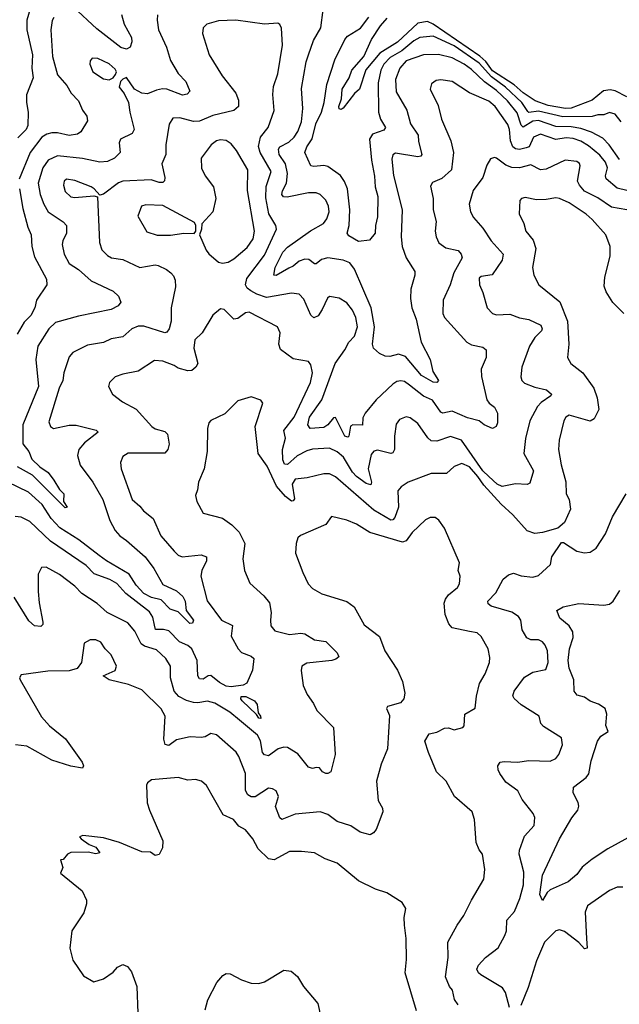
# Model space of a CAD drawing. Extents: x 1443846 to 1577407, y 839182 to 927291.
# Tile 417 of 535: x 1517708 to 1520836, y 903192 to 908328. Entities that reach past the tile are written whole.
import ezdxf

# ---------------------------------------------------------------- set-up
doc = ezdxf.new("R2010")
doc.units = 0

msp = doc.modelspace()

# ---------------------------------------------------------------- linework, layer by layer
at = {"layer": '0CON20XD'}
for points in [[(1517761.6, 908385), (1517744.7, 908325), (1517744.8, 908274.8), (1517774.6, 908145), (1517770.8, 908075), (1517778.2, 908025), (1517743.1, 907935), (1517742.9, 907895), (1517751.9, 907845), (1517750, 907775), (1517741.4, 907755), (1517698.1, 907711.9)], [(1518238.7, 908355), (1518253.5, 908305), (1518291.1, 908235), (1518292.6, 908212.6), (1518283.5, 908185), (1518265, 908173.7), (1518235, 908183.5), (1518110.3, 908280.3), (1517986.2, 908395)], [(1518427.1, 908352.9), (1518424.6, 908325), (1518431.5, 908275), (1518474.2, 908185), (1518494.2, 908114.2), (1518535, 908047.1), (1518574.6, 908005), (1518595.6, 907955), (1518581.5, 907938.5), (1518556.6, 907933.4), (1518475, 907965.2), (1518453.1, 907966.9), (1518420.8, 907959.3), (1518375, 907941.1), (1518344.5, 907944.5), (1518306.2, 907965), (1518265.6, 908025.6), (1518245, 908017.5), (1518232.9, 908005), (1518225.9, 907975.9), (1518252.5, 907942.5), (1518275.7, 907895.7), (1518281.9, 907845), (1518304.4, 907755), (1518295, 907734.3), (1518234.4, 907705), (1518226.4, 907685), (1518232.2, 907635), (1518201.4, 907605), (1518165, 907587.9), (1518126, 907584), (1518035, 907603.8), (1517905, 907617.2), (1517855.5, 907595), (1517828.3, 907555), (1517803.4, 907475), (1517815.2, 907415), (1517833.2, 907365), (1517856.4, 907325), (1517935, 907273.5), (1517951.8, 907255), (1517952.3, 907215), (1517932.3, 907175), (1517929.5, 907155), (1517939.4, 907105), (1517966.1, 907056.1), (1518015, 907023.8), (1518080, 906965), (1518195, 906911.5), (1518223.1, 906885), (1518235.6, 906855), (1518222, 906835), (1518185, 906816.5), (1518015, 906780.9), (1517895, 906747.9), (1517860.3, 906715), (1517802.9, 906625), (1517791.7, 906555), (1517805.9, 906415), (1517723.3, 906215), (1517724.6, 906115), (1517754.4, 906075), (1517770.8, 906035), (1517812.5, 905995), (1517855.8, 905965.8), (1517885.5, 905925), (1517915, 905876.9), (1517938.5, 905855), (1517935.6, 905815), (1517955.8, 905784.2), (1517945, 905780.8), (1517775, 905952), (1517695.9, 905995.9)], [(1517885, 908338.6), (1517876.6, 908323.4), (1517869.4, 908275), (1517878.6, 908135), (1517905, 908040.5), (1517953.5, 907985), (1517976.4, 907945), (1518014.3, 907905), (1518035.6, 907855), (1518058.1, 907825), (1518060.7, 907799.3), (1518027.1, 907742.9), (1518009.5, 907730.5), (1517965, 907723.8), (1517905, 907737.4), (1517875, 907737.5), (1517848.7, 907731.3), (1517823.6, 907715), (1517763, 907635), (1517704.8, 907495)], [(1520837.9, 907597.9), (1520783.3, 907675), (1520750.3, 907710.3), (1520691.1, 907741.1), (1520635, 907759.5), (1520585, 907768.1), (1520505, 907770), (1520415, 907801.7), (1520385, 907798), (1520335, 907767.1), (1520325, 907778.2), (1520302.6, 907842.6), (1520252.1, 907905), (1520195, 907958.3), (1520132.9, 908002.9), (1520065, 908067.7), (1520026.8, 908095), (1519965, 908128), (1519893.1, 908146.9), (1519815, 908144.7), (1519725, 908112.5), (1519690.3, 908075), (1519669.1, 908015), (1519672.2, 907952.2), (1519728.2, 907855), (1519746.8, 907785), (1519786.2, 907725), (1519788, 907692), (1519805.3, 907625), (1519800.8, 907615), (1519785, 907612.9), (1519668.2, 907631.8), (1519655, 907622), (1519649.1, 907600.9), (1519657.8, 907515), (1519703.8, 907335), (1519697.3, 907195), (1519704.1, 907144.1), (1519724.7, 907084.7), (1519768.9, 907015), (1519770, 906995), (1519747.7, 906922.3), (1519746.1, 906873.9), (1519754.2, 906824.2), (1519775.9, 906765), (1519803.1, 906645), (1519849.4, 906555), (1519863.1, 906493.1), (1519892.9, 906445), (1519884.5, 906435.5), (1519865, 906436.1), (1519805, 906471), (1519720.4, 906570.4), (1519685, 906583.1), (1519639.1, 906570.9), (1519615, 906572.1), (1519585, 906586.1), (1519554.3, 906615), (1519549, 906635), (1519558.8, 906725), (1519541.9, 906825), (1519455, 907025.6), (1519429.8, 907059.8), (1519395, 907074.1), (1519315, 907084.7), (1519283.1, 907076.9), (1519255, 907054.4), (1519245, 907054.4), (1519217, 907077), (1519195, 907079.2), (1519165, 907068.5), (1519135, 907042.5), (1519111.2, 907031.2), (1519045, 906993.1), (1519033.1, 906995), (1519039.8, 907035), (1519080, 907115), (1519105, 907140.6), (1519225, 907227.1), (1519292.1, 907265), (1519310.6, 907289.4), (1519322.7, 907325), (1519319.6, 907355), (1519305.8, 907385.8), (1519275.7, 907415), (1519255, 907424.5), (1519215, 907425.4), (1519102.8, 907402.8), (1519084.1, 907404.1), (1519075.4, 907415.4), (1519078.7, 907435), (1519098.9, 907475), (1519105.6, 907525), (1519094.8, 907575), (1519062, 907625), (1519057.5, 907652.5), (1519065.8, 907664.2), (1519111.1, 907688.9), (1519139.3, 907715), (1519158.9, 907745), (1519178.1, 907795), (1519185.3, 907865), (1519178.2, 907968.2), (1519202.1, 908107.9), (1519215, 908144), (1519240.4, 908219.6), (1519278.8, 908285), (1519291.5, 908378.5)], [(1520845.3, 907795.3), (1520815, 907834.5), (1520785, 907843.8), (1520755, 907832.2), (1520725, 907832.2), (1520695, 907823), (1520541.6, 907821.6), (1520415, 907850.2), (1520365, 907843.9), (1520358.2, 907848.2), (1520328.3, 907895), (1520242.7, 907975), (1520169.1, 908029.1), (1520105, 908100.8), (1519975, 908190.8), (1519865, 908242.4), (1519795, 908234.8), (1519765, 908217.7), (1519701, 908165), (1519640, 908130), (1519607.3, 908095), (1519591.2, 908065), (1519578.4, 907998.4), (1519580, 907845), (1519589.5, 907809.5), (1519615.5, 907765), (1519607.9, 907752.1), (1519548.6, 907731.4), (1519532.3, 907705), (1519542.7, 907595), (1519558.3, 907511.7), (1519561.8, 907455), (1519576.9, 907405), (1519575, 907300), (1519563.8, 907255), (1519563.1, 907215), (1519532.7, 907177.3), (1519475, 907170.3), (1519425, 907200), (1519415.6, 907215), (1519426.8, 907255), (1519430.3, 907335), (1519418.2, 907445), (1519403.2, 907483.2), (1519380.9, 907515), (1519315, 907561.2), (1519295, 907567.1), (1519242.1, 907562.1), (1519226, 907566), (1519196, 907635), (1519205.9, 907665), (1519233.5, 907706.5), (1519253, 907785), (1519282, 907845), (1519297.1, 907895), (1519310.8, 907989.2), (1519352, 908118), (1519403.8, 908225), (1519417.6, 908242.4), (1519486.3, 908283.7), (1519529.6, 908340.4)], [(1520875.9, 907925), (1520815, 907956.8), (1520788, 907962), (1520753.6, 907956.4), (1520695, 907907.9), (1520585, 907866), (1520555, 907864.2), (1520465, 907879.6), (1520397.3, 907905), (1520335, 907947), (1520288.6, 907988.6), (1520175, 908061.6), (1520139.9, 908109.9), (1520108.2, 908138.2), (1519865, 908304.2), (1519835, 908317.9), (1519785, 908310), (1519679.4, 908210.6), (1519586.3, 908153.7), (1519513.9, 908066.1), (1519481.4, 907965), (1519455, 907942), (1519395, 907865.7), (1519385, 907858.6), (1519375, 907862), (1519372.5, 907875), (1519385.9, 907914.1), (1519389.7, 907965), (1519426.1, 908023.9), (1519440.5, 908065), (1519502.9, 908135), (1519543.3, 908225), (1519589.7, 908295), (1519624.9, 908335.1)], [(1520875, 907437), (1520825, 907449.7), (1520768.2, 907498.2), (1520764, 907514), (1520775.2, 907555), (1520764.4, 907585), (1520735, 907621), (1520675, 907669.8), (1520635, 907693.2), (1520595, 907707.5), (1520559, 907711), (1520505, 907703.3), (1520425, 907730.5), (1520388.5, 907715), (1520365.5, 907665), (1520350.8, 907659.3), (1520315, 907650.7), (1520295, 907654.8), (1520281.2, 907665), (1520268.1, 907695), (1520263.3, 907755), (1520255, 907781.5), (1520188.2, 907875), (1520155, 907903.3), (1520055, 907946.9), (1519965, 908005.4), (1519905, 908014.4), (1519880.3, 908009.7), (1519856, 907994), (1519850, 907965), (1519890.9, 907880.9), (1519908.1, 907808.1), (1519956.5, 907695), (1519971.1, 907635), (1519961.2, 907545), (1519910.8, 907499.2), (1519860.9, 907479.1), (1519850.9, 907459.1), (1519865.4, 907395), (1519864.6, 907335), (1519881.1, 907275), (1519876.2, 907225), (1519880, 907195), (1519895, 907163.1), (1519931.9, 907138.1), (1519995, 907123.3), (1520011.4, 907105), (1520015.7, 907085), (1519972.5, 907007.5), (1519954.5, 906945), (1519918.1, 906865), (1519915.6, 906795), (1519925, 906774.2), (1520040.8, 906645), (1520065, 906632.5), (1520125, 906619.4), (1520142.5, 906605), (1520141.9, 906565), (1520115.9, 906505), (1520117, 906467), (1520145.6, 906345.6), (1520157.3, 906327.3), (1520185, 906305.8), (1520201.4, 906275), (1520201.5, 906225), (1520194.2, 906205), (1520175, 906194.4), (1520130.8, 906215), (1520104.7, 906234.7), (1520045, 906250.3), (1519965, 906285.5), (1519915, 906275.4), (1519905, 906279.6), (1519862.4, 906342.4), (1519815, 906363.1), (1519741.7, 906421.7), (1519715, 906440.4), (1519696.3, 906443.7), (1519675, 906440), (1519655, 906426.4), (1519566.9, 906345), (1519510.4, 906275), (1519498.3, 906251.7), (1519496.7, 906213.3), (1519446.1, 906213.9), (1519433.3, 906206.7), (1519425.3, 906155), (1519419.2, 906150.8), (1519404.7, 906155), (1519355, 906252.2), (1519345, 906250.9), (1519315, 906214.6), (1519295, 906200.9), (1519222.5, 906195), (1519211.2, 906215), (1519220.3, 906255), (1519284.4, 906345.6), (1519352.9, 906535), (1519403.8, 906605), (1519424.8, 906645.2), (1519455, 906677.1), (1519470.3, 906725), (1519462, 906775), (1519445, 906812.9), (1519415, 906850.8), (1519375, 906874.4), (1519325, 906884.2), (1519314.4, 906875), (1519285.9, 906815.9), (1519265, 906783.1), (1519243.1, 906773.1), (1519226.3, 906786.3), (1519190.4, 906870.4), (1519165.3, 906895.3), (1519125, 906900.4), (1518995, 906878.1), (1518945.4, 906895.4), (1518913.9, 906913.9), (1518895, 906927.3), (1518885.9, 906945), (1518892.1, 906977.9), (1518985, 907099.2), (1519048, 907235), (1519043.8, 907255), (1519006.9, 907315), (1518991.9, 907398.1), (1518993, 907457), (1519020.5, 907535), (1518961.6, 907635), (1518953.3, 907666.7), (1518964.6, 907715), (1519004.1, 907765.9), (1519036, 907854), (1519027.8, 907937.8), (1519031.2, 907978.8), (1519055.4, 908045), (1519079.1, 908195), (1519074, 908284), (1519065, 908303.3), (1519055, 908308.8), (1518985, 908304.4), (1518834.6, 908325.4), (1518745, 908322.5), (1518683.8, 908305), (1518664.2, 908285), (1518661.9, 908255), (1518695.6, 908145), (1518764.4, 908035), (1518835.5, 907945), (1518848.5, 907908.5), (1518849.1, 907875), (1518825, 907853.6), (1518715, 907828.4), (1518645, 907798.2), (1518615, 907796.8), (1518543.6, 907816.4), (1518506.5, 907813.5), (1518488, 907782), (1518469.7, 907675), (1518470, 907625), (1518450, 907575), (1518465.5, 907504.5), (1518463.1, 907486.9), (1518455, 907479.2), (1518435, 907478.5), (1518393.1, 907493.1), (1518245, 907485.3), (1518223.5, 907476.5), (1518145, 907418), (1518125, 907412.5), (1518096.7, 907445), (1518080, 907455), (1517995, 907489.1), (1517951.2, 907495), (1517940, 907485), (1517935.7, 907465), (1517945, 907432), (1517975, 907403.3), (1517995, 907400), (1518095, 907408.8), (1518113.3, 907403.3), (1518123.9, 907165), (1518136.7, 907126.7), (1518165, 907096.9), (1518186.3, 907086.3), (1518245, 907077.1), (1518335, 907035.5), (1518415, 907048.2), (1518430, 907045), (1518473.3, 907025), (1518496.5, 907006.5), (1518510.9, 906990.9), (1518519.4, 906969.4), (1518520, 906935), (1518498.5, 906825), (1518497.5, 906755), (1518487.3, 906715), (1518475, 906697.8), (1518465, 906694.6), (1518355, 906728.9), (1518325, 906729.2), (1518292.9, 906715), (1518246.2, 906673.8), (1518185, 906662.9), (1518145, 906644.6), (1518060.7, 906629.3), (1517985, 906590.8), (1517965, 906568.8), (1517937.9, 906485), (1517932.9, 906445), (1517912.7, 906405), (1517859.4, 906229.4), (1517868, 906205), (1517884.5, 906194.5), (1517965, 906212.8), (1518002.7, 906212.7), (1518106.2, 906186.2), (1518116.8, 906176.8), (1518045, 906119.6), (1518015.5, 906085), (1518008.5, 906055), (1518023.1, 906003.1), (1518090, 905915), (1518140.9, 905825), (1518177.1, 905715), (1518205, 905663.5), (1518230, 905635), (1518265, 905611.5), (1518361.8, 905525), (1518407.1, 905465), (1518455, 905380.6), (1518525, 905347.9), (1518559.1, 905319.1), (1518570.8, 905295), (1518575.4, 905245), (1518613.8, 905195), (1518609.9, 905180.1), (1518595, 905177.4), (1518535, 905238.9), (1518493.2, 905253.2), (1518445, 905301.8), (1518395, 905312.8), (1518355, 905334.2), (1518315, 905378.6), (1518279.6, 905435), (1518160, 905505), (1518123.1, 905533.1), (1518015.8, 905615), (1517916.6, 905676.6), (1517871.5, 905725), (1517825, 905798.1), (1517753.1, 905863.1), (1517645, 905915.4)], [(1518175, 908013.5), (1518195.3, 908024.7), (1518207.6, 908042.4), (1518211.9, 908055), (1518205, 908070), (1518175, 908097.1), (1518115, 908126), (1518085, 908126.7), (1518076.1, 908113.9), (1518074.1, 908095.9), (1518090, 908055), (1518145, 908019.4), (1518175, 908013.5)], [(1518765, 907057.5), (1518795, 907063.3), (1518825, 907080.6), (1518895, 907139.1), (1518926, 907185), (1518933.4, 907225), (1518897, 907437), (1518898.5, 907545), (1518838.9, 907645), (1518810.6, 907680.6), (1518785, 907697.5), (1518755, 907700.5), (1518734, 907695), (1518705.8, 907675), (1518654.4, 907605), (1518656.1, 907553.9), (1518675, 907513.8), (1518719.2, 907455), (1518730.6, 907395), (1518715.5, 907325), (1518657.5, 907262.5), (1518656.7, 907235), (1518646.2, 907205), (1518680, 907125), (1518695, 907106.9), (1518745, 907062.9), (1518765, 907057.5)], [(1520875, 907335.3), (1520795, 907349.2), (1520725, 907399.3), (1520655, 907433.3), (1520628.5, 907465), (1520618.9, 907485), (1520631.9, 907565), (1520628, 907578), (1520615, 907588.1), (1520554.7, 907595.3), (1520455, 907548.1), (1520425, 907544.3), (1520375, 907570.4), (1520315.3, 907554.7), (1520276.3, 907556.3), (1520245, 907569.6), (1520195, 907605.6), (1520185, 907608.6), (1520165, 907602.5), (1520145, 907568.8), (1520123.5, 907505), (1520073.6, 907436.4), (1520052.9, 907365), (1520060, 907325), (1520075, 907296), (1520125, 907240), (1520167.3, 907175), (1520230.9, 907105), (1520225.9, 907074.1), (1520173, 906997), (1520115, 906988.1), (1520105, 906980), (1520106.7, 906945), (1520124.6, 906904.6)], [(1517705.8, 907445), (1517723.5, 907343.5), (1517750.3, 907245), (1517767.3, 907205), (1517770.4, 907145), (1517785, 907090), (1517847.8, 906975), (1517848.9, 906945), (1517796, 906865), (1517787.1, 906825), (1517765.7, 906785), (1517730.9, 906749.1), (1517695, 906686.7)], [(1518495, 907203.5), (1518564.3, 907214.3), (1518617.7, 907212.3), (1518627.5, 907225), (1518627.5, 907255), (1518619.5, 907269.5), (1518455, 907359.2), (1518365, 907361.4), (1518344, 907355), (1518323.6, 907303.6), (1518370.5, 907220.5), (1518425, 907204.4), (1518495, 907203.5)], [(1520859.4, 906795), (1520802.3, 906852.3), (1520768.2, 906908.2), (1520757.4, 906937.4), (1520761.7, 906985), (1520788.9, 907095), (1520789.2, 907145), (1520765.5, 907205), (1520695, 907284.6), (1520662.9, 907312.9), (1520575, 907372), (1520525, 907395.3), (1520505, 907398.2), (1520455, 907389.2), (1520405, 907388.7), (1520345, 907400.6), (1520325.6, 907394.4), (1520317.5, 907385), (1520313.1, 907315), (1520337.8, 907265), (1520348.1, 907225), (1520387.3, 907177.3), (1520400.7, 907135), (1520383.6, 907035), (1520390.5, 906995), (1520417.1, 906945), (1520526.7, 906856.7), (1520565.9, 906755.9), (1520572.7, 906635), (1520565.5, 906565.5), (1520583.3, 906535), (1520646.1, 906485), (1520702.7, 906405), (1520721.5, 906355), (1520729.6, 906295), (1520705, 906246.5), (1520685, 906232.7), (1520575.6, 906264.4), (1520557.5, 906255), (1520546.9, 906235), (1520521.8, 906135), (1520519.1, 906085), (1520532.3, 906005), (1520557.2, 905917.2), (1520559.4, 905855), (1520574.5, 905824.5), (1520581.9, 905775), (1520550.6, 905705), (1520515, 905675.5), (1520435, 905651.9), (1520395, 905648), (1520355, 905660.8), (1520281.3, 905745), (1520219.9, 905799.9), (1520128.9, 905898.9), (1520098.9, 905945)], [(1520124.6, 906904.6), (1520146.7, 906825), (1520174.6, 906794.6), (1520195, 906787.5), (1520265, 906791.1), (1520315, 906772.2), (1520365, 906763.5), (1520427.1, 906735), (1520434.4, 906715), (1520430.6, 906705), (1520395, 906669.5), (1520367.1, 906625), (1520328.2, 906515), (1520322.5, 906465), (1520328, 906445), (1520341.5, 906431.5), (1520395, 906410.4), (1520457.1, 906397.1), (1520482.5, 906375), (1520478.6, 906365), (1520428.4, 906331.6), (1520409.6, 906310.4), (1520369.5, 906235), (1520346.2, 906143.8), (1520337.9, 906065), (1520387.9, 905975), (1520370.3, 905909.7), (1520355, 905902.9), (1520295, 905906.5), (1520225, 905891.9), (1520198.2, 905905), (1520154.7, 905944.7), (1520124.9, 905975), (1520013.1, 906135), (1519955, 906153.6), (1519885, 906128.8), (1519855, 906131.2), (1519836.4, 906146.4), (1519785, 906221.8), (1519745, 906250.9), (1519725, 906255.5), (1519688.6, 906241.4), (1519671.8, 906218.2), (1519663.6, 906155), (1519663.5, 906085), (1519655, 906068.6), (1519645, 906064.5), (1519575, 906082.9), (1519555, 906077.8), (1519541.2, 906058.8), (1519526.6, 905985), (1519544, 905916), (1519539.5, 905900.5), (1519515, 905908.4), (1519464.9, 905944.9), (1519445, 905966.8), (1519397.5, 906045), (1519365, 906074.2), (1519325, 906093.3), (1519235, 906087.1), (1519205, 906078.8), (1519155, 906053.5), (1519105, 906006.8), (1519089, 906009), (1519081.1, 906031.1), (1519079.2, 906085), (1519094.8, 906145), (1519086.5, 906185), (1519139.8, 906255), (1519225, 906435.7), (1519235.4, 906485), (1519226.9, 906526.9), (1519215, 906544), (1519135, 906557.8), (1519068.1, 906608.1), (1519060.5, 906635), (1519066.9, 906695), (1519052, 906725), (1518905, 906801.8), (1518885, 906798.1), (1518845, 906768.9), (1518825, 906765.6), (1518775, 906816), (1518755, 906820), (1518715, 906786.2), (1518660, 906695), (1518621.5, 906658.5), (1518615.4, 906615), (1518636.5, 906535), (1518627.5, 906515), (1518605, 906498.6), (1518585, 906495.5), (1518535, 906510.4), (1518513.4, 906523.4), (1518455, 906547.3), (1518410.2, 906549.8), (1518326.2, 906493.8), (1518245, 906479.5), (1518206.2, 906465), (1518176.7, 906435), (1518170.8, 906415), (1518192, 906375), (1518243.8, 906333.8), (1518315, 906295.6), (1518397.1, 906205), (1518415, 906193.5), (1518465, 906179.4), (1518478.5, 906165), (1518487.3, 906112.7), (1518480.8, 906085), (1518465, 906065.7), (1518273.3, 906066.7), (1518245, 906048.8), (1518232.7, 906017.3), (1518237.8, 905985), (1518294.4, 905825), (1518335, 905790), (1518354.2, 905765), (1518404.4, 905725), (1518444.5, 905635), (1518513.1, 905555), (1518534.2, 905535), (1518555, 905526.4), (1518655, 905535.5), (1518682, 905525), (1518681.5, 905505), (1518658.8, 905455), (1518652.9, 905425), (1518685, 905296.2), (1518760, 905195), (1518817.5, 905167.5), (1518811.5, 905111.5), (1518847.3, 905045), (1518865, 905026.7), (1518915, 905007.9), (1518929.4, 904995), (1518921.9, 904935), (1518893.1, 904866.9), (1518873.5, 904856.5), (1518811.8, 904848.2), (1518785, 904851.6), (1518749.9, 904869.9), (1518705, 904906), (1518691.4, 904905), (1518665, 904887.3), (1518645, 904890), (1518637.9, 904905), (1518633.2, 904985), (1518605, 905045.4), (1518585, 905063.4), (1518542.1, 905082.1), (1518485, 905139.2), (1518457.1, 905147.1), (1518416.8, 905146.8), (1518410.6, 905169.4), (1518401.9, 905211.9), (1518385, 905239.6), (1518261.1, 905335), (1518215, 905386.2), (1518177.9, 905407.9), (1518096.3, 905436.3), (1518055, 905480.7), (1517867.8, 905607.8), (1517759.9, 905709.9), (1517715, 905732.7), (1517684.2, 905735.8)], [(1520098.9, 905945), (1520055, 905994.6), (1520015, 906012.9), (1519975, 905997.3), (1519935, 905961.3), (1519855, 905960), (1519733.9, 905916.1), (1519698.8, 905891.2), (1519680.6, 905869.4), (1519684.6, 905785), (1519665, 905731.5), (1519655, 905718), (1519645, 905717.1), (1519555, 905769.3), (1519355, 905942.7), (1519325, 905958.7), (1519295, 905958.7), (1519208, 905938), (1519145, 905931.2), (1519129.4, 905905), (1519141.5, 905828.5), (1519135, 905817.5), (1519125, 905816.8), (1519095, 905840.3), (1519047, 905895), (1518998.4, 905998.4), (1518951.3, 906065), (1518935.6, 906205), (1518976.7, 906326.7), (1518965, 906342.5), (1518915, 906360), (1518845, 906340), (1518777.9, 906272.1), (1518705, 906236.7), (1518694, 906225), (1518687.1, 906195), (1518685.8, 906075), (1518670.6, 905985), (1518641.4, 905915), (1518635.7, 905875), (1518624.2, 905845), (1518631.4, 905815), (1518665, 905753.8), (1518765, 905728.1), (1518815, 905693.3), (1518853.5, 905655), (1518882.5, 905595), (1518871.9, 905515), (1518881.4, 905455), (1518908.7, 905388.7), (1518981.9, 905321.9), (1519011.8, 905285), (1519020.4, 905235), (1519015.6, 905195), (1519018.6, 905165), (1519039.2, 905139.2), (1519115, 905121.5), (1519175, 905127.3), (1519195, 905123.5), (1519245, 905093.6), (1519305, 905084.2), (1519364, 905025), (1519372.5, 905005), (1519357.7, 904992.3), (1519335.5, 904984.5), (1519205, 904971.4), (1519180, 904955), (1519177, 904933), (1519186.7, 904855), (1519207.9, 904807.9), (1519241.2, 904761.2), (1519257.8, 904725), (1519345.7, 904635), (1519353.1, 904495), (1519330.9, 904405), (1519316, 904395), (1519305, 904395.4), (1519286.9, 904405), (1519272.5, 904425), (1519255, 904427.1), (1519235, 904420.8), (1519215, 904429.2), (1519158.9, 904498.9), (1519105, 904530.6), (1519085, 904532.8), (1519057.1, 904525), (1519005, 904487.8), (1518985, 904492.2), (1518974.6, 904505), (1518964.5, 904565.5), (1518948.2, 904595), (1518855, 904674.6), (1518803.3, 904715), (1518725, 904762.7), (1518687.7, 904772.3), (1518636.6, 904763.4), (1518615, 904766.2), (1518577.1, 904777.1), (1518537.9, 904797.9), (1518514.4, 904825.6), (1518494.6, 904894.6), (1518493.8, 904955), (1518470, 904995), (1518420.8, 905040.7), (1518359.4, 905059.4), (1518341.1, 905071.1), (1518308.3, 905138.3), (1518271.4, 905181.4), (1518164.4, 905235), (1518111.7, 905281.8), (1518031.5, 905335), (1517995, 905373.6), (1517915, 905433.5), (1517845, 905471.9), (1517820.7, 905469.3), (1517803.3, 905435), (1517804.7, 905344.7), (1517809.3, 905285), (1517828.9, 905185), (1517827.8, 905172.2), (1517818.3, 905161.7), (1517785, 905165.6), (1517755, 905191.5), (1517679.1, 905315)], [(1520264.1, 903175), (1520242.7, 903252.7), (1520227.6, 903277.6), (1520114.2, 903345), (1520100.8, 903355), (1520092.9, 903375), (1520101.9, 903395), (1520137.5, 903435), (1520205, 903486.7), (1520239.6, 903550.4), (1520247.3, 903575), (1520249.8, 903630.2), (1520290, 903675), (1520317.1, 903742.9), (1520335.7, 903815), (1520338.6, 903881.4), (1520314.4, 903975), (1520315.6, 903995), (1520341.1, 904068.9), (1520391.4, 904125), (1520395.5, 904165.5), (1520387, 904187), (1520330.2, 904260.2), (1520306.4, 904305), (1520245, 904351.1), (1520212.7, 904395), (1520203.6, 904415), (1520203.1, 904435), (1520215, 904454.2), (1520235, 904457.8), (1520305, 904454.6), (1520365, 904463.8), (1520475, 904460.6), (1520505.5, 904474.5), (1520520, 904495), (1520540, 904545), (1520535, 904581.2), (1520440.5, 904640.5), (1520426.4, 904656.4), (1520418.9, 904695), (1520325, 904753.8), (1520287.1, 904787.1), (1520280.5, 904800.5), (1520287.8, 904825), (1520342.3, 904897.7), (1520385, 904923.6), (1520452.5, 904937.5), (1520466, 904974), (1520461.1, 905035), (1520449.5, 905065), (1520435, 905082.2), (1520415, 905092.5), (1520375, 905092), (1520353.4, 905103.4), (1520329.5, 905145), (1520322.1, 905195), (1520310.6, 905215), (1520275, 905237.9), (1520167.8, 905267.8), (1520151.4, 905281.4), (1520150.5, 905295), (1520191.8, 905338.2), (1520230, 905410), (1520257.8, 905432.2), (1520285, 905440.5), (1520325, 905426.8), (1520385, 905419.2), (1520415, 905429.2), (1520476.7, 905485), (1520483.9, 905526.1), (1520535, 905600), (1520545, 905600), (1520615, 905556), (1520655, 905545.8), (1520685, 905550), (1520715, 905570.8), (1520763.5, 905645), (1520800, 905735), (1520872.5, 905855)], [(1519995, 903189.4), (1519976, 903216), (1519965.5, 903265), (1519950.4, 903285), (1519930, 903335), (1519942.5, 903435), (1519941.5, 903515), (1519990, 903605), (1520025.6, 903655), (1520064.4, 903735), (1520130, 903845), (1520134.3, 903895), (1520123.3, 903975), (1520105, 903997.5), (1520089.4, 904035), (1520080, 904155), (1520069.2, 904195), (1519975.8, 904275.8), (1519932.9, 904355), (1519883.1, 904405), (1519840, 904505), (1519821.9, 904565), (1519845, 904602.2), (1519885, 904611.5), (1519925, 904632.2), (1519945, 904634.2), (1519975, 904623.8), (1520020, 904635), (1520027.5, 904645), (1520030, 904705), (1520085, 904736.7), (1520091.1, 904798.9), (1520106.5, 904865), (1520136.7, 904915), (1520158.6, 904975), (1520161.2, 905001.2), (1520152.9, 905045), (1520115, 905110), (1520095, 905128.6), (1520055, 905135.7), (1519965, 905155.6), (1519946, 905176), (1519927.3, 905225), (1519923.3, 905283.3), (1519929.1, 905305), (1519945, 905327.5), (1519991.2, 905365), (1520002, 905385), (1520005.8, 905425), (1519996.2, 905455), (1520003.3, 905495), (1519925, 905674.5), (1519895, 905716.9), (1519875, 905730.6), (1519849.7, 905730.3), (1519825, 905718.6), (1519755, 905653.3), (1519725, 905608.8), (1519705, 905602.7), (1519535, 905652.4), (1519465, 905695.4), (1519415, 905717.5), (1519335, 905736.7), (1519305, 905693.8), (1519172.7, 905637.3), (1519158.6, 905625), (1519150, 905595), (1519147.5, 905545), (1519184.4, 905444.4), (1519212.9, 905385), (1519235, 905360.8), (1519285, 905331.9), (1519415, 905292.2), (1519453.1, 905265), (1519505, 905171.4), (1519585, 905110), (1519612.5, 905035), (1519679.2, 904935), (1519705.8, 904875), (1519718, 904815), (1519711.2, 904785), (1519693.8, 904765), (1519627.5, 904745), (1519621.2, 904735), (1519637.8, 904697.8), (1519626, 904525), (1519594, 904445), (1519569.4, 904355), (1519578.1, 904255), (1519601.2, 904215), (1519603.3, 904195), (1519567, 904103), (1519554.2, 904085.8), (1519536.4, 904076.4), (1519485, 904090), (1519435, 904122.5), (1519365, 904145.6), (1519315, 904181.4), (1519275.6, 904195.6), (1519145, 904184), (1519075, 904155.7), (1519064.6, 904164.6), (1519042.8, 904222.8), (1519057.5, 904275), (1519045.8, 904305), (1519026.4, 904316.4), (1519005, 904318.5), (1518936.9, 904273.1), (1518915, 904274.7), (1518898.2, 904285), (1518885, 904307.5), (1518885.3, 904395), (1518851.5, 904485), (1518836.6, 904506.6), (1518735, 904597.9), (1518705, 904603.8), (1518675, 904586.5), (1518655, 904582.5), (1518597.6, 904587.6), (1518525, 904570.4), (1518485, 904542.3), (1518467.2, 904547.2), (1518459, 904575), (1518466.2, 904693.8), (1518445, 904732.5), (1518345, 904831.6), (1518275, 904859.5), (1518175, 904884.7), (1518143.3, 904905), (1518206.3, 904933.7), (1518211.9, 904955), (1518184.5, 905015), (1518153.8, 905045), (1518131.1, 905081.1), (1518105, 905092.5), (1518075, 905093.3), (1518044.7, 905075.3), (1518029.6, 904975), (1518007.4, 904942.6), (1517965, 904931.2), (1517855, 904928.6), (1517715, 904910), (1517706, 904895), (1517710.8, 904885), (1517821.7, 904691.7), (1517862.9, 904645), (1517946.5, 904576.5), (1518034.1, 904454.1), (1518040, 904435), (1518035, 904423.3), (1517975, 904434.4), (1517875, 904464.5), (1517745, 904538), (1517685, 904545.4)], [(1520920, 904080), (1520776.6, 904003.4), (1520695, 903948.8), (1520642.6, 903907.4), (1520615, 903869.5), (1520569, 903831), (1520475, 903788.1), (1520460, 903775), (1520435, 903733.8), (1520421.7, 903765), (1520435, 903866), (1520524.6, 904055), (1520588.9, 904165), (1520619.4, 904205), (1520624.4, 904225), (1520621.1, 904245), (1520595.5, 904295), (1520597.8, 904325), (1520662.9, 904375), (1520676.9, 904393.1), (1520689.2, 904460.8), (1520721.8, 904565), (1520739.9, 904590.1), (1520778.8, 904615), (1520766.3, 904646.3), (1520772, 904705), (1520761.8, 904735), (1520727.7, 904757.7), (1520685, 904772.5), (1520655, 904794.3), (1520616.7, 904805), (1520600.6, 904825), (1520598.9, 904885), (1520574.8, 904945), (1520569.3, 904985), (1520576.4, 905045), (1520596.4, 905105), (1520593.7, 905133.7), (1520575, 905165.7), (1520526, 905205), (1520510, 905245), (1520543.8, 905265), (1520625, 905283.1), (1520755, 905273.3), (1520785, 905279.4), (1520804.3, 905295), (1520839.6, 905350.4)], [(1518965, 904683.1), (1518954.7, 904685), (1518943.1, 904703.1), (1518868.4, 904775), (1518860.7, 904785), (1518862.9, 904797.1), (1518887, 904797), (1518932.5, 904775), (1518946.7, 904755), (1518951.5, 904711.5), (1518964, 904695), (1518965, 904683.1)], [(1519778, 903158), (1519719.5, 903355), (1519726.4, 903425), (1519724.4, 903535), (1519715.6, 903604.4), (1519713.6, 903643.6), (1519721.9, 903691.9), (1519703.1, 903723.1), (1519622.7, 903772.7), (1519565, 903792.9), (1519476.3, 903836.3), (1519365, 903928.6), (1519301.1, 903951.1), (1519245, 903982), (1519178.7, 903988.7), (1519115, 903988.6), (1519035, 903944.4), (1519005, 903950), (1518952.1, 904002.1), (1518923.5, 904055), (1518885, 904102.5), (1518851.5, 904121.5), (1518823.3, 904155), (1518770, 904180), (1518682.1, 904332.1), (1518655.6, 904355.6), (1518625, 904364), (1518585, 904360.8), (1518535, 904374.2), (1518395, 904363.3), (1518375, 904347.5), (1518370, 904335), (1518373, 904243), (1518384.3, 904205), (1518454.4, 904045), (1518452.7, 904007.3), (1518435, 903972.5), (1518415, 903967.5), (1518390, 903985), (1518345, 903987.5), (1518227.5, 904035), (1518145, 904060.8), (1518037, 904073), (1518020, 904065), (1518027.5, 904055), (1518070, 904025), (1518105, 904011.2), (1518125, 903982.5), (1518105, 903976.2), (1518065, 903984.4), (1517975, 903983.3), (1517957.5, 903975), (1517935, 903947.5), (1517920, 903945), (1517932.5, 903905), (1517920, 903875), (1518033, 903783), (1518056.7, 903735), (1518056.7, 903715), (1518041.7, 903668.3), (1517980, 903575), (1517970, 903485), (1517985, 903422.5), (1518040.3, 903340.3), (1518095, 903308.8), (1518145.7, 903324.3), (1518195, 903360), (1518217.5, 903385), (1518245, 903400), (1518269.5, 903389.5), (1518290.5, 903360.5), (1518318.8, 903285), (1518323.3, 903145)], [(1520855, 903801.9), (1520825, 903802.5), (1520785.5, 903784.5), (1520670, 903705), (1520658.3, 903671.7), (1520665.4, 903535.4), (1520668.6, 903485), (1520655, 903480.6), (1520625, 903513.3), (1520551.1, 903571.1), (1520525, 903580), (1520505, 903574.4), (1520446.9, 903515), (1520405, 903418.6), (1520361.6, 903278.4), (1520323.1, 903185)], [(1518675, 903162.5), (1518689.2, 903215), (1518737.1, 903305), (1518767.4, 903342.6), (1518785, 903352.9), (1518805, 903350), (1518865, 903319.2), (1518915, 903302.5), (1518955, 903300.8), (1518985, 903308), (1519085, 903368.8), (1519124.1, 903364.1), (1519156.8, 903336.8), (1519188, 903285), (1519262.9, 903195), (1519279.2, 903125)]]:
    msp.add_lwpolyline(points, dxfattribs=at)

doc.saveas('drawing.dxf')
